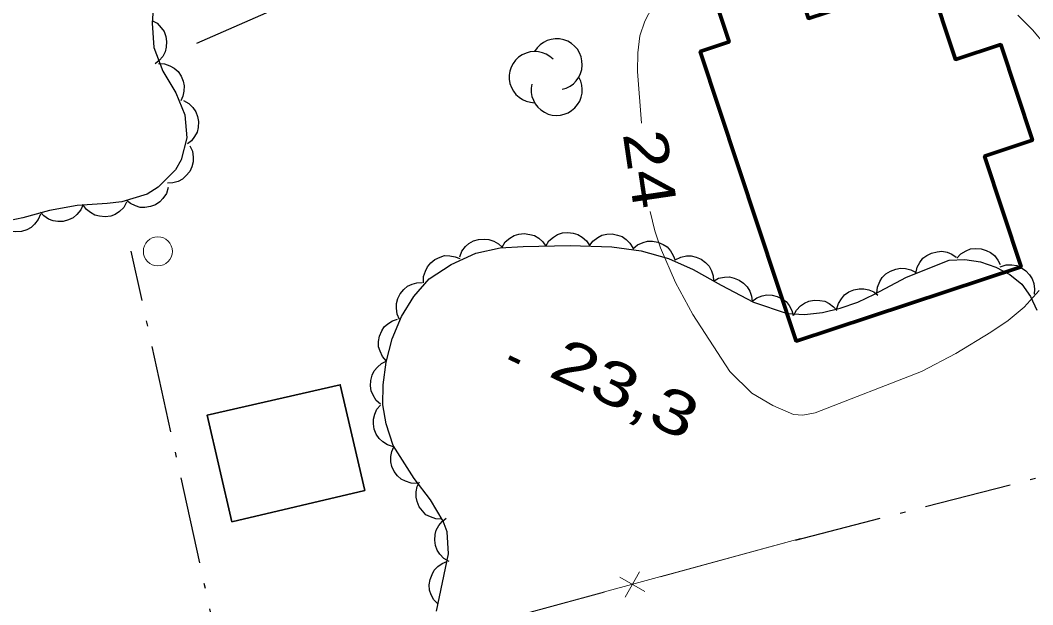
# Model space of a CAD drawing. Extents: x 356765 to 358572, y 5103174 to 5104650.
# Drawn here: x 357759.5 to 357794.34, y 5104032.78 to 5104052.88 of the extents above; entities that cross this region are included whole.
import ezdxf
from ezdxf.enums import TextEntityAlignment as Align

# ---------------------------------------------------------------- set-up
doc = ezdxf.new("R2010")
doc.units = 0
doc.header["$LTSCALE"] = 0.6
doc.linetypes.add('DOT_DASHED', pattern=[7.7, 5, -1.2, 0.3, -1.2])
for name, color, linetype, lineweight in [('2', 7, 'Continuous', 13), ('3', 7, 'Continuous', 140), ('31', 7, 'Continuous', 70), ('36', 7, 'Continuous', 13), ('37', 7, 'Continuous', 13), ('41', 7, 'DOT_DASHED', 25), ('44', 7, 'Continuous', 25)]:
    doc.layers.add(name, color=color, linetype=linetype, lineweight=lineweight)

msp = doc.modelspace()

# ---------------------------------------------------------------- linework, layer by layer
at = {"layer": '2'}
for points in [[(357780.88, 5104049.34), (357780.74, 5104051.11), (357780.75, 5104051.76), (357780.82, 5104052.34), (357780.99, 5104052.84), (357781.24, 5104053.32)], [(357793.83, 5104053.05), (357794.33, 5104052.55), (357794.76, 5104052.04)], [(357794.56, 5104043.58), (357794.05, 5104043.01), (357793.49, 5104042.55), (357792.9, 5104042.15), (357791.69, 5104041.42), (357790.51, 5104040.8), (357786.85, 5104039.38), (357786.43, 5104039.29), (357786.11, 5104039.32), (357785.4, 5104039.63), (357784.67, 5104040.05), (357783.92, 5104040.8), (357782.64, 5104042.76), (357782.05, 5104043.86), (357781.53, 5104045.05), (357781.33, 5104045.63), (357781.18, 5104046.3)]]:
    msp.add_lwpolyline(points, dxfattribs=at)
at = {"layer": '3'}
msp.add_line((357776.32, 5104041.29), (357776.68, 5104041.12), dxfattribs=at)
at = {"layer": '31'}
msp.add_lwpolyline([(357790.76, 5104054.3), (357791.68, 5104051.53), (357793.24, 5104052.04), (357794.33, 5104048.75), (357792.68, 5104048.2), (357793.94, 5104044.4), (357786.2, 5104041.84), (357782.9, 5104051.8), (357783.89, 5104052.13), (357783.13, 5104054.44), (357785.83, 5104055.33), (357786.62, 5104052.94), (357790.76, 5104054.3)], close=True, dxfattribs=at)
at = {"layer": '31', "lineweight": 35}
msp.add_lwpolyline([(357771.36, 5104036.7), (357766.78, 5104035.63), (357765.93, 5104039.29), (357770.51, 5104040.34), (357771.36, 5104036.7)], close=True, dxfattribs=at)
at = {"layer": '36'}
msp.add_circle((357764.2338, 5104044.9271), 0.5, dxfattribs=at)
at = {"layer": '37'}
for p, q in [((357786.35, 5104035.05), (357781.53, 5104033.74)), ((357780.81, 5104033.91), (357780.31, 5104033.04)), ((357780.13, 5104033.72), (357780.99, 5104033.23)), ((357779.6, 5104033.21), (357774.77, 5104031.9))]:
    msp.add_line(p, q, dxfattribs=at)
msp.add_lwpolyline([(357786.35, 5104035.05), (357766.67, 5104029.7), (357770.22, 5104016.43)], dxfattribs=at)
at = {"layer": '41'}
for p, q in [((357766.67, 5104029.7), (357763.32, 5104044.93)), ((357786.18, 5104035), (357806.3, 5104040.18))]:
    msp.add_line(p, q, dxfattribs=at)
msp.add_lwpolyline([(357765.58, 5104052.09), (357783.52, 5104059.93), (357798.47, 5104065.92)], dxfattribs=at)
at = {"layer": '44', "linetype": 'DOT_DASHED'}
for points in [[(357764.09, 5104053.62), (357764.04, 5104052.78), (357764.1, 5104051.94), (357764.41, 5104051.13), (357764.85, 5104050.38), (357765.16, 5104049.62), (357765.23, 5104048.83), (357765.04, 5104048.07), (357764.84, 5104047.73), (357764.24, 5104047.13), (357763.87, 5104046.9), (357762.99, 5104046.63), (357762.49, 5104046.57), (357761.46, 5104046.5), (357760.5, 5104046.33), (357759.59, 5104046.08), (357758.28, 5104045.8)], [(357773.82, 5104032.55), (357773.93, 5104033.05), (357774.24, 5104034.53), (357774.19, 5104035.28), (357774.05, 5104035.65), (357773.61, 5104036.38), (357773.05, 5104037.12), (357772.33, 5104038.25), (357772.09, 5104039), (357771.98, 5104039.65), (357771.99, 5104040.34), (357772.09, 5104041.12), (357772.3, 5104041.92), (357772.62, 5104042.69), (357773.04, 5104043.38), (357773.57, 5104043.98), (357774.33, 5104044.48), (357775.17, 5104044.86), (357776.01, 5104045.05), (357776.81, 5104045.09), (357778.42, 5104045.13), (357779.85, 5104045.08), (357780.86, 5104044.94), (357781.8, 5104044.68), (357782.65, 5104044.3), (357783.62, 5104043.76), (357784.73, 5104043.18), (357785.89, 5104042.79)], [(357785.89, 5104042.79), (357786.49, 5104042.76), (357787.1, 5104042.83), (357787.71, 5104042.97), (357788.32, 5104043.18), (357788.9, 5104043.45), (357789.99, 5104044.04), (357791.46, 5104044.63), (357792, 5104044.65), (357792.54, 5104044.57), (357793.07, 5104044.38), (357793.55, 5104044.13), (357793.96, 5104043.8), (357794.26, 5104043.38), (357794.48, 5104042.9)]]:
    msp.add_lwpolyline(points, dxfattribs=at)
at = {"layer": '44'}
for points in [[(357764.03, 5104052.87), (357764.21, 5104052.77), (357764.35, 5104052.62), (357764.45, 5104052.49), (357764.51, 5104052.32), (357764.53, 5104052.14), (357764.52, 5104051.95), (357764.48, 5104051.79), (357764.4, 5104051.63), (357764.28, 5104051.49), (357764.14, 5104051.38)], [(357764.26, 5104051.39), (357764.46, 5104051.38), (357764.65, 5104051.31), (357764.8, 5104051.23), (357764.93, 5104051.11), (357765.03, 5104050.95), (357765.1, 5104050.78), (357765.14, 5104050.62), (357765.13, 5104050.44), (357765.09, 5104050.26), (357765.02, 5104050.1)], [(357765.12, 5104050.11), (357765.3, 5104050.01), (357765.44, 5104049.87), (357765.54, 5104049.73), (357765.6, 5104049.57), (357765.63, 5104049.39), (357765.62, 5104049.19), (357765.59, 5104049.03), (357765.5, 5104048.88), (357765.39, 5104048.73), (357765.25, 5104048.62)], [(357765.33, 5104048.56), (357765.42, 5104048.37), (357765.45, 5104048.17), (357765.45, 5104048.01), (357765.4, 5104047.84), (357765.33, 5104047.67), (357765.2, 5104047.52), (357765.08, 5104047.41), (357764.93, 5104047.33), (357764.75, 5104047.28), (357764.57, 5104047.27)], [(357764.59, 5104047.12), (357764.53, 5104046.92), (357764.41, 5104046.75), (357764.3, 5104046.63), (357764.15, 5104046.53), (357763.98, 5104046.47), (357763.79, 5104046.44), (357763.63, 5104046.44), (357763.46, 5104046.49), (357763.29, 5104046.57), (357763.15, 5104046.68)], [(357761.66, 5104046.54), (357761.58, 5104046.35), (357761.44, 5104046.19), (357761.32, 5104046.08), (357761.16, 5104046.01), (357760.98, 5104045.96), (357760.79, 5104045.96), (357760.63, 5104045.98), (357760.47, 5104046.04), (357760.31, 5104046.15), (357760.19, 5104046.27)], [(357763.16, 5104046.62), (357763.06, 5104046.44), (357762.91, 5104046.3), (357762.77, 5104046.2), (357762.61, 5104046.14), (357762.42, 5104046.12), (357762.23, 5104046.14), (357762.07, 5104046.17), (357761.92, 5104046.26), (357761.78, 5104046.37), (357761.67, 5104046.51)], [(357760.2, 5104046.21), (357760.12, 5104046.02), (357759.99, 5104045.86), (357759.87, 5104045.75), (357759.72, 5104045.67), (357759.54, 5104045.61), (357759.35, 5104045.6), (357759.19, 5104045.61), (357759.02, 5104045.68), (357758.86, 5104045.77), (357758.73, 5104045.9)], [(357774.62, 5104044.74), (357774.69, 5104044.93), (357774.82, 5104045.09), (357774.94, 5104045.2), (357775.09, 5104045.29), (357775.27, 5104045.34), (357775.46, 5104045.35), (357775.62, 5104045.34), (357775.79, 5104045.28), (357775.95, 5104045.19), (357776.08, 5104045.07)], [(357776.08, 5104045.07), (357776.19, 5104045.25), (357776.35, 5104045.38), (357776.49, 5104045.47), (357776.66, 5104045.52), (357776.84, 5104045.54), (357777.03, 5104045.51), (357777.19, 5104045.47), (357777.34, 5104045.38), (357777.48, 5104045.26), (357777.58, 5104045.11)], [(357777.58, 5104045.11), (357777.69, 5104045.29), (357777.85, 5104045.42), (357777.99, 5104045.51), (357778.16, 5104045.56), (357778.34, 5104045.58), (357778.53, 5104045.55), (357778.69, 5104045.51), (357778.84, 5104045.42), (357778.98, 5104045.29), (357779.08, 5104045.15)], [(357779.08, 5104045.11), (357779.2, 5104045.28), (357779.37, 5104045.4), (357779.51, 5104045.48), (357779.68, 5104045.52), (357779.87, 5104045.53), (357780.05, 5104045.49), (357780.21, 5104045.44), (357780.35, 5104045.34), (357780.48, 5104045.21), (357780.58, 5104045.05)], [(357780.58, 5104045.02), (357780.74, 5104045.15), (357780.93, 5104045.23), (357781.08, 5104045.28), (357781.26, 5104045.28), (357781.44, 5104045.24), (357781.62, 5104045.16), (357781.76, 5104045.08), (357781.87, 5104044.95), (357781.97, 5104044.79), (357782.03, 5104044.62)], [(357791.73, 5104044.69), (357791.87, 5104044.84), (357792.05, 5104044.95), (357792.2, 5104045.01), (357792.37, 5104045.03), (357792.56, 5104045.02), (357792.74, 5104044.96), (357792.89, 5104044.89), (357793.02, 5104044.78), (357793.14, 5104044.63), (357793.22, 5104044.47)], [(357773.37, 5104043.85), (357773.38, 5104044.06), (357773.44, 5104044.25), (357773.51, 5104044.4), (357773.63, 5104044.53), (357773.77, 5104044.65), (357773.95, 5104044.73), (357774.1, 5104044.78), (357774.28, 5104044.77), (357774.46, 5104044.74), (357774.63, 5104044.68)], [(357782.04, 5104044.64), (357782.23, 5104044.73), (357782.43, 5104044.77), (357782.59, 5104044.77), (357782.76, 5104044.73), (357782.93, 5104044.66), (357783.08, 5104044.54), (357783.2, 5104044.42), (357783.28, 5104044.26), (357783.34, 5104044.09), (357783.35, 5104043.91)], [(357790.32, 5104044.17), (357790.36, 5104044.38), (357790.46, 5104044.55), (357790.56, 5104044.69), (357790.7, 5104044.79), (357790.86, 5104044.87), (357791.05, 5104044.91), (357791.21, 5104044.93), (357791.39, 5104044.9), (357791.56, 5104044.83), (357791.71, 5104044.73)], [(357788.98, 5104043.49), (357789, 5104043.7), (357789.08, 5104043.89), (357789.16, 5104044.03), (357789.29, 5104044.15), (357789.44, 5104044.25), (357789.63, 5104044.32), (357789.79, 5104044.35), (357789.96, 5104044.34), (357790.14, 5104044.29), (357790.3, 5104044.21)], [(357793.22, 5104044.39), (357793.42, 5104044.46), (357793.62, 5104044.46), (357793.79, 5104044.44), (357793.95, 5104044.36), (357794.1, 5104044.26), (357794.23, 5104044.12), (357794.32, 5104043.98), (357794.38, 5104043.82), (357794.4, 5104043.63), (357794.39, 5104043.45)], [(357783.35, 5104043.9), (357783.53, 5104044), (357783.73, 5104044.04), (357783.9, 5104044.05), (357784.07, 5104044.01), (357784.24, 5104043.94), (357784.39, 5104043.83), (357784.51, 5104043.71), (357784.6, 5104043.56), (357784.66, 5104043.39), (357784.68, 5104043.21)], [(357772.55, 5104042.58), (357772.47, 5104042.77), (357772.44, 5104042.97), (357772.44, 5104043.14), (357772.49, 5104043.31), (357772.57, 5104043.47), (357772.7, 5104043.62), (357772.82, 5104043.73), (357772.98, 5104043.8), (357773.15, 5104043.85), (357773.33, 5104043.86)], [(357787.59, 5104042.93), (357787.65, 5104043.13), (357787.76, 5104043.3), (357787.86, 5104043.43), (357788.01, 5104043.53), (357788.18, 5104043.6), (357788.37, 5104043.64), (357788.53, 5104043.64), (357788.7, 5104043.6), (357788.87, 5104043.53), (357789.01, 5104043.42)], [(357784.67, 5104043.2), (357784.84, 5104043.33), (357785.03, 5104043.4), (357785.19, 5104043.43), (357785.37, 5104043.42), (357785.55, 5104043.38), (357785.72, 5104043.29), (357785.85, 5104043.2), (357785.96, 5104043.06), (357786.05, 5104042.89), (357786.1, 5104042.72)], [(357786.11, 5104042.72), (357786.21, 5104042.9), (357786.35, 5104043.05), (357786.48, 5104043.15), (357786.64, 5104043.21), (357786.82, 5104043.25), (357787.01, 5104043.24), (357787.18, 5104043.21), (357787.33, 5104043.13), (357787.48, 5104043.02), (357787.6, 5104042.89)], [(357772.1, 5104041.15), (357771.96, 5104041.31), (357771.88, 5104041.5), (357771.83, 5104041.65), (357771.83, 5104041.83), (357771.86, 5104042.01), (357771.94, 5104042.19), (357772.02, 5104042.33), (357772.15, 5104042.44), (357772.31, 5104042.54), (357772.48, 5104042.6)], [(357771.9, 5104039.67), (357771.75, 5104039.8), (357771.64, 5104039.98), (357771.57, 5104040.13), (357771.55, 5104040.3), (357771.56, 5104040.49), (357771.61, 5104040.67), (357771.68, 5104040.82), (357771.79, 5104040.95), (357771.93, 5104041.07), (357772.09, 5104041.15)], [(357772.34, 5104038.21), (357772.14, 5104038.27), (357771.97, 5104038.38), (357771.85, 5104038.49), (357771.75, 5104038.64), (357771.68, 5104038.81), (357771.65, 5104039), (357771.65, 5104039.16), (357771.7, 5104039.33), (357771.77, 5104039.5), (357771.89, 5104039.64)], [(357773.16, 5104036.95), (357772.95, 5104036.96), (357772.76, 5104037.02), (357772.61, 5104037.09), (357772.48, 5104037.21), (357772.37, 5104037.36), (357772.29, 5104037.53), (357772.25, 5104037.69), (357772.25, 5104037.87), (357772.28, 5104038.05), (357772.35, 5104038.21)], [(357774.01, 5104035.72), (357773.8, 5104035.73), (357773.61, 5104035.8), (357773.46, 5104035.87), (357773.34, 5104036), (357773.23, 5104036.14), (357773.16, 5104036.32), (357773.12, 5104036.48), (357773.12, 5104036.66), (357773.16, 5104036.84), (357773.24, 5104037)], [(357774.26, 5104034.26), (357774.08, 5104034.36), (357773.94, 5104034.51), (357773.84, 5104034.65), (357773.79, 5104034.81), (357773.76, 5104034.99), (357773.78, 5104035.19), (357773.81, 5104035.34), (357773.9, 5104035.5), (357774.02, 5104035.64), (357774.16, 5104035.75)], [(357773.88, 5104032.79), (357773.73, 5104032.94), (357773.64, 5104033.12), (357773.58, 5104033.28), (357773.57, 5104033.46), (357773.6, 5104033.64), (357773.67, 5104033.82), (357773.74, 5104033.96), (357773.87, 5104034.09), (357774.02, 5104034.19), (357774.18, 5104034.26)]]:
    msp.add_lwpolyline(points, dxfattribs=at)
for centre, start, end in [((357777.9573, 5104051.3597), 282.26917, 149.72626), ((357777.201, 5104050.92), 44.11537, 269.80396), ((357777.9573, 5104050.4802), 166.93686, 29.62122)]:
    msp.add_arc(centre, 0.8794, start, end, dxfattribs=at)

# ---------------------------------------------------------------- texts
at = {"layer": '2', "width": 1.2}
msp.add_text('24', height=1.5, rotation=278.371, dxfattribs=at).set_placement((357780.4244, 5104047.6492), align=Align.CENTER)
at = {"layer": '3', "width": 1.35}
msp.add_text('23,3   ', height=1.5, rotation=334.619, dxfattribs=at).set_placement((357777.62, 5104040.66))

doc.saveas('drawing.dxf')
